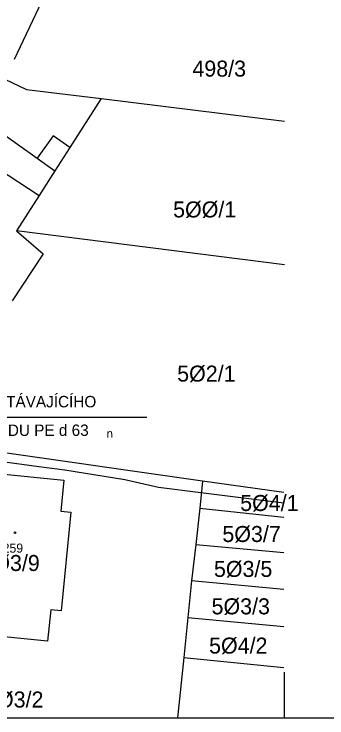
# Model space of a CAD drawing. Extents: x -643342 to -638635, y -1201752 to -1189948.
# Drawn here: x -639478.1 to -639444, y -1192858.6 to -1192781.6 of the extents above; entities that cross this region are included whole.
import ezdxf

# ---------------------------------------------------------------- set-up
doc = ezdxf.new("R2010")
doc.units = 0
for name, color, linetype in [('42', 7, 'Continuous'), ('IS_EL_NN_PODZEMNÍ', 7, 'Continuous'), ('K-HRANICE_KN', 7, 'Continuous'), ('K-SLUCKOVE CARY', 7, 'Continuous'), ('K-ČÍSLA_PARCEL', 7, 'Continuous'), ('tomaštík - Džuganovi - Vrstva 36', 7, 'Continuous'), ('Vrstva 13', 7, 'Continuous'), ('Z-popisy', 7, 'Continuous'), ('Z-značky', 7, 'Continuous')]:
    doc.layers.add(name, color=color, linetype=linetype)

msp = doc.modelspace()

# ---------------------------------------------------------------- linework, layer by layer
at = {"layer": '42'}
msp.add_line((-639463.629, -1192825.765), (-639492.419, -1192825.766), dxfattribs=at)
at = {"layer": 'IS_EL_NN_PODZEMNÍ'}
for p, q in [((-639475.43, -1192831.15), (-639480.94, -1192830.41)), ((-639472.59, -1192831.5), (-639475.43, -1192831.15)), ((-639466.02, -1192832.58), (-639472.59, -1192831.5)), ((-639462.36, -1192833.42), (-639466.02, -1192832.58)), ((-639457.74, -1192833.99), (-639462.36, -1192833.42)), ((-639453.36, -1192834.54), (-639457.74, -1192833.99)), ((-639448.655, -1192835.141), (-639453.36, -1192834.54))]:
    msp.add_line(p, q, dxfattribs=at)
at = {"layer": 'K-HRANICE_KN'}
for p, q in [((-639475.11, -1192780.31), (-639478.12, -1192786.62)), ((-639479.14, -1192788.77), (-639476.76, -1192789.89)), ((-639476.76, -1192789.89), (-639468.6, -1192790.89)), ((-639468.6, -1192790.89), (-639472.03, -1192796.23)), ((-639468.6, -1192790.89), (-639448.591, -1192793.348)), ((-639482.87, -1192796.56), (-639475.39, -1192801.48)), ((-639472.03, -1192796.23), (-639473.66, -1192798.78)), ((-639473.66, -1192798.78), (-639475.39, -1192801.48)), ((-639475.39, -1192801.48), (-639477.86, -1192805.33)), ((-639477.86, -1192805.33), (-639474.95, -1192807.86)), ((-639448.591, -1192809.061), (-639477.86, -1192805.33)), ((-639474.95, -1192807.86), (-639478.34, -1192813)), ((-639457.54, -1192832.71), (-639481.06, -1192829.36)), ((-639484, -1192831.47), (-639472.68, -1192832.62)), ((-639472.68, -1192832.62), (-639473.02, -1192836.01)), ((-639457.54, -1192832.71), (-639457.85, -1192835.68)), ((-639448.655, -1192833.971), (-639457.54, -1192832.71)), ((-639473.02, -1192836.01), (-639471.91, -1192836.12)), ((-639471.91, -1192836.12), (-639472.99, -1192846.89)), ((-639457.85, -1192835.68), (-639458.27, -1192839.66)), ((-639457.85, -1192835.68), (-639448.655, -1192836.64)), ((-639458.27, -1192839.66), (-639458.75, -1192843.61)), ((-639458.27, -1192839.66), (-639448.655, -1192840.516)), ((-639458.75, -1192843.61), (-639459.16, -1192847.61)), ((-639448.655, -1192844.555), (-639458.75, -1192843.61)), ((-639474.11, -1192846.77), (-639474.46, -1192850.2)), ((-639472.99, -1192846.89), (-639474.11, -1192846.77)), ((-639459.16, -1192847.61), (-639459.6, -1192852)), ((-639459.16, -1192847.61), (-639448.655, -1192848.61)), ((-639474.46, -1192850.2), (-639485.76, -1192849.08)), ((-639459.6, -1192852), (-639460.272, -1192858.606)), ((-639459.6, -1192852), (-639448.655, -1192853.099))]:
    msp.add_line(p, q, dxfattribs=at)
at = {"layer": 'K-SLUCKOVE CARY'}
for p, q in [((-639481.4, -1192793.29), (-639475.59, -1192797.41)), ((-639473.84, -1192794.95), (-639475.59, -1192797.41)), ((-639472.03, -1192796.23), (-639473.84, -1192794.95)), ((-639475.59, -1192797.41), (-639473.66, -1192798.78))]:
    msp.add_line(p, q, dxfattribs=at)
at = {"layer": 'Vrstva 13'}
for points in [[(-639343.591, -1192858.606), (-639343.591, -1192648.606), (-639640.591, -1192648.606), (-639640.591, -1192858.606), (-639343.591, -1192858.606)], [(-639448.591, -1192858.606), (-639448.591, -1192853.606)]]:
    msp.add_lwpolyline(points, dxfattribs=at)
at = {"layer": 'Z-značky'}
for radius in [0.09, 0.0398]:
    msp.add_circle((-639478.022, -1192838.356), radius, dxfattribs=at)

# ---------------------------------------------------------------- texts
at = {"layer": 'K-ČÍSLA_PARCEL'}
for s, p in [('498/3', (-639458.648, -1192788.48)), ('5%%c%%c/1', (-639460.752, -1192803.88)), ('5%%c2/1', (-639460.311, -1192821.83)), ('5%%c4/1', (-639453.431, -1192835.98)), ('5%%c3/7', (-639455.376, -1192839.37)), ('5%%c3/9', (-639481.687, -1192842.54)), ('5%%c3/5', (-639456.296, -1192843.19)), ('5%%c3/3', (-639456.556, -1192847.28)), ('5%%c4/2', (-639456.826, -1192851.57)), ('5%%c3/2', (-639481.286, -1192857.47))]:
    msp.add_text(s, height=1.75, dxfattribs=at).set_placement(p)
at = {"layer": 'tomaštík - Džuganovi - Vrstva 36'}
for s, height, p in [('PROPOJ DO STÁVAJÍCÍHO', 1.25, (-639490.41, -1192824.656)), ('STL PLYNOVODU PE d 63', 1.25, (-639490.409, -1192827.781)), ('n', 0.938, (-639468.022, -1192827.977))]:
    msp.add_text(s, height=height, rotation=0.03066, dxfattribs=at).set_placement(p)
at = {"layer": 'Z-popisy'}
msp.add_text('259', height=1, dxfattribs=at).set_placement((-639479.365, -1192840.539))

doc.saveas('drawing.dxf')
